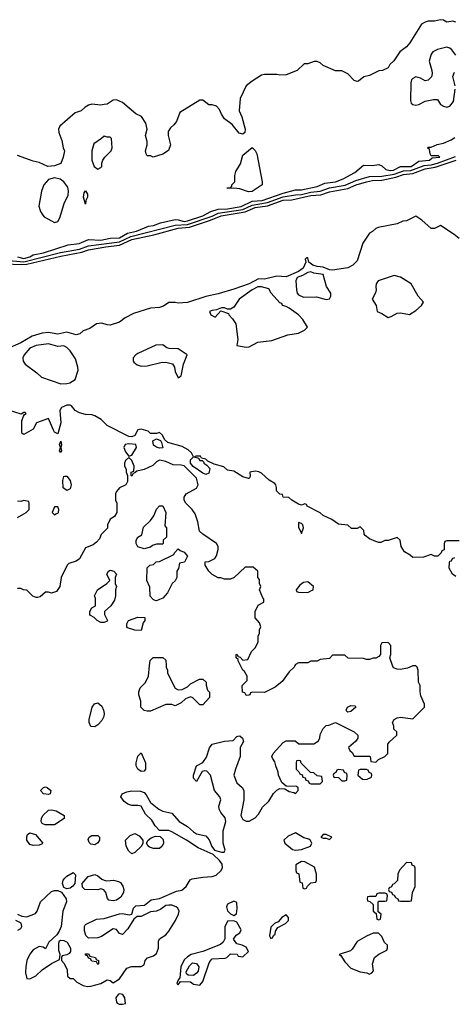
# Model space of a CAD drawing. Header units: inches. Extents: x 2701323 to 2964515, y 494916 to 722124.
# Tile 331 of 656: x 2783903 to 2786720, y 667807 to 674179. Entities that reach past the tile are written whole.
import ezdxf

# ---------------------------------------------------------------- set-up
doc = ezdxf.new("R2010")
doc.units = ezdxf.units.IN
doc.header["$MEASUREMENT"] = 0
doc.layers.add('C7686', color=7, linetype='Continuous')
doc.layers.add('C7687', color=7, linetype='Continuous')

msp = doc.modelspace()

# ---------------------------------------------------------------- linework, layer by layer
at = {"layer": 'C7686', "color": 2, "elevation": 10}
for points in [[(2783889, 668391), (2783918, 668378), (2783950, 668374), (2784006, 668394), (2784017.2, 668410), (2784038, 668470), (2784110, 668538), (2784130, 668543.8), (2784150, 668543), (2784173.7, 668533.7), (2784204, 668490), (2784207.7, 668470), (2784184, 668410), (2784171.3, 668310), (2784159.8, 668280.2), (2784143.6, 668256.4), (2784091.3, 668210), (2784070, 668166), (2784056.4, 668176.4), (2784030, 668182), (2783990, 668159), (2783968.3, 668131.7), (2783950.8, 668090), (2783942.8, 668050), (2783941, 668010), (2783950, 667974), (2783970, 667972), (2784008.9, 667991.1), (2784050, 668031.3), (2784110, 668072), (2784162, 668098), (2784166, 668130), (2784156.4, 668156.4), (2784156.4, 668203.6), (2784162, 668218), (2784170, 668222), (2784190, 668221), (2784211.3, 668210), (2784232, 668170), (2784232, 668150), (2784223.6, 668136.4), (2784210, 668128), (2784178, 668122), (2784174, 668110), (2784174, 668090), (2784191.6, 668071.6), (2784212, 668030), (2784214, 667990), (2784230, 667974), (2784250, 667974), (2784274, 667950), (2784314, 667930), (2784342.8, 667922.8), (2784364, 667924), (2784430, 667942), (2784470, 667964.7), (2784490, 667962), (2784510, 667946.8), (2784550, 667971.3), (2784598, 668042), (2784628.7, 668051.3), (2784690, 668051.3), (2784710, 668062), (2784717.2, 668090), (2784732, 668108), (2784770, 668122), (2784790, 668136), (2784802, 668170), (2784803.2, 668216.8), (2784808.7, 668230), (2784850, 668256), (2784870, 668281), (2784912.7, 668350), (2784932.7, 668390), (2784936, 668410), (2784929, 668430), (2784917.2, 668437.2), (2784890, 668449.4), (2784870, 668449.5), (2784850, 668446.6), (2784817.6, 668422.4), (2784790.5, 668409.5), (2784750, 668406.6), (2784690, 668376.2), (2784665.5, 668374.5), (2784642, 668358), (2784605.2, 668294.8), (2784570, 668258), (2784550, 668266), (2784531.7, 668291.7), (2784510, 668295.1), (2784434.6, 668245.4), (2784410, 668238.4), (2784350, 668235.3), (2784332.9, 668252.9), (2784323.7, 668283.7), (2784322.7, 668310), (2784330, 668324.7), (2784401.5, 668358.5), (2784450, 668362), (2784550, 668392.7), (2784570, 668394), (2784612.9, 668387.1), (2784629.2, 668390.8), (2784641.2, 668430), (2784656, 668444), (2784711.6, 668448.4), (2784756.3, 668483.7), (2784810, 668492.7), (2784920.5, 668539.5), (2784953.7, 668546.3), (2784982, 668570), (2785007.9, 668612.1), (2785021.2, 668618.8), (2785090, 668630.6), (2785150, 668633.4), (2785176.4, 668643.6), (2785207.1, 668670), (2785217.7, 668690), (2785214.5, 668714.5), (2785198.9, 668738.9), (2785156.2, 668776.2), (2785058.9, 668818.9), (2784985.2, 668870), (2784890, 668923.7), (2784870, 668931.8), (2784810, 668932.7), (2784782.3, 668962.3), (2784759.3, 668999.3), (2784717.6, 669037.6), (2784690, 669089.4), (2784670, 669094.7), (2784630, 669093.3), (2784603.5, 669103.5), (2784580.7, 669120.7), (2784559, 669150), (2784568, 669170), (2784596.9, 669183.1), (2784630, 669188.9), (2784687.2, 669187.2), (2784710, 669177.1), (2784722.6, 669162.6), (2784750, 669113), (2784804.9, 669070), (2784830, 669057.6), (2784890, 669044), (2784936.3, 668990), (2784990, 668958.4), (2785030, 668922.4), (2785050, 668910.4), (2785110, 668898), (2785131.7, 668871.7), (2785148.7, 668828.7), (2785165.8, 668805.8), (2785210, 668791), (2785228.4, 668791.6), (2785234.6, 668805.4), (2785222.7, 668850), (2785222.7, 668930), (2785238.4, 668990), (2785234.2, 669014.2), (2785207.8, 669047.8), (2785197, 669070), (2785194.5, 669090), (2785206, 669130), (2785201.2, 669150), (2785166, 669190), (2785139.3, 669290), (2785115.5, 669315.5), (2785101, 669319), (2785085.4, 669314.6), (2785050, 669248.7), (2785028.7, 669270), (2785028.7, 669290), (2785048.7, 669350), (2785090, 669371.3), (2785113.4, 669406.6), (2785132.8, 669467.2), (2785149.7, 669490.3), (2785230, 669510.7), (2785286, 669514), (2785310, 669541), (2785317.2, 669542.8), (2785330, 669544), (2785346.8, 669530), (2785352.8, 669507.2), (2785331.3, 669470), (2785331, 669410), (2785300.7, 669330), (2785290.6, 669290), (2785310, 669241), (2785344.7, 669210), (2785354.8, 669190), (2785356.3, 669130), (2785336.3, 669030), (2785350, 669004), (2785370, 668993.4), (2785390, 668993), (2785430, 669013), (2785450, 669037.3), (2785476.4, 669083.6), (2785517.1, 669122.9), (2785547.6, 669172.4), (2785570, 669192.4), (2785590, 669203.8), (2785622, 669202), (2785650, 669184), (2785678.8, 669178.8), (2785690, 669172), (2785708, 669190), (2785707.3, 669207.3), (2785696.4, 669216.4), (2785630, 669219), (2785602.5, 669242.5), (2785581.2, 669290), (2785579, 669310), (2785562, 669350), (2785556.4, 669376.4), (2785540.4, 669400.4), (2785538, 669410), (2785546, 669430), (2785610, 669502), (2785630, 669512), (2785688.4, 669511.6), (2785712.7, 669492.7), (2785810, 669492), (2785838, 669510), (2785848, 669530), (2785850, 669554), (2785870, 669592), (2785890, 669612), (2785907.3, 669612.7), (2785950, 669632), (2786071.6, 669571.6), (2786094, 669550), (2786094, 669530), (2786082, 669510), (2786034, 669470), (2786042, 669450), (2786056.9, 669436.9), (2786070, 669414), (2786170, 669414), (2786174, 669410), (2786178, 669378), (2786210, 669374), (2786228.4, 669391.6), (2786270, 669412), (2786288, 669430), (2786288, 669490), (2786296.4, 669503.6), (2786346, 669550), (2786346, 669570), (2786328.4, 669588.4), (2786327.3, 669607.3), (2786318, 669630), (2786328.7, 669651.3), (2786350, 669662), (2786370, 669664.7), (2786450, 669654), (2786526, 669730), (2786526, 669750), (2786503.1, 669803.1), (2786498, 669830), (2786498, 669870), (2786487.3, 669892.7), (2786486, 669970), (2786478, 669990), (2786470, 669998), (2786450, 669998), (2786416.9, 669983.1), (2786370, 669974), (2786350, 669975.3), (2786325.2, 669985.2), (2786319.9, 670000)], [(2784851.5, 670000), (2784852, 669990), (2784862, 669970), (2784862, 669950), (2784910, 669854), (2784930, 669842), (2784956.4, 669843.6), (2784990, 669862), (2785010, 669882), (2785068.9, 669911.1), (2785091, 669911), (2785111, 669891), (2785111.6, 669871.6), (2785121, 669841), (2785132.7, 669827.3), (2785132.7, 669792.7), (2785090, 669746), (2785070, 669746), (2785026, 669790), (2785010, 669798), (2784976.9, 669783.1), (2784950, 669758), (2784910, 669738), (2784890, 669748), (2784850, 669748), (2784750, 669705.2), (2784730, 669704), (2784709.2, 669709.2), (2784688, 669730), (2784688, 669770), (2784675.3, 669810), (2784675.3, 669830), (2784684.7, 669855.3), (2784718, 669890), (2784738, 669930), (2784745.2, 670000)], [(2785687, 670000), (2785682, 669990), (2785650, 669958), (2785603.6, 669896.4), (2785559.6, 669860.4), (2785490, 669826), (2785412.7, 669827.3), (2785398, 669822), (2785394, 669810), (2785387.3, 669807.3), (2785370, 669806), (2785362, 669822), (2785347.3, 669827.3), (2785346, 669870), (2785376.4, 669903.6), (2785378, 669930), (2785360.4, 669960.4), (2785349.1, 669969.1), (2785333.3, 670000)], [(2783892.5, 668287.5), (2783910, 668298), (2783917.2, 668310), (2783912.9, 668332.9), (2783878, 668350)]]:
    msp.add_lwpolyline(points, dxfattribs=at)
for points in [[(2784390, 669602), (2784365.2, 669605.2), (2784354, 669630), (2784354, 669650), (2784374, 669730), (2784389.2, 669750.8), (2784410, 669758), (2784435.9, 669735.9), (2784447.3, 669710), (2784450.6, 669689.4), (2784447.7, 669670), (2784435.5, 669644.5), (2784410, 669615.3)], [(2786030, 669698), (2786022, 669702), (2786018, 669710), (2786028, 669730), (2786050, 669742), (2786078, 669738), (2786082, 669730), (2786050, 669702)], [(2784690, 669314), (2784669, 669330), (2784659, 669350), (2784659, 669370), (2784670, 669414), (2784690, 669434), (2784718.8, 669370), (2784718.8, 669330), (2784710, 669315.3)], [(2785710, 669386), (2785698, 669382), (2785694, 669370), (2785694, 669330), (2785712.7, 669312.7), (2785718, 669298), (2785732.7, 669292.7), (2785738, 669278), (2785752.7, 669272.7), (2785758, 669258), (2785772.7, 669252.7), (2785778, 669238), (2785790, 669234), (2785850, 669234), (2785866, 669250), (2785862, 669282), (2785830, 669286), (2785810, 669306), (2785787.3, 669307.3), (2785727.3, 669367.3), (2785722, 669382)], [(2785970, 669326), (2785958, 669322), (2785952.7, 669307.3), (2785938, 669302), (2785934, 669290), (2785938, 669278), (2785970, 669274), (2785990, 669254), (2786010, 669254), (2786022, 669258), (2786026, 669290), (2786022, 669302), (2786007.3, 669307.3), (2786002, 669322)], [(2786150, 669326), (2786110, 669326), (2786098, 669322), (2786094, 669290), (2786123.6, 669263.6), (2786150, 669262), (2786182, 669278), (2786186, 669290), (2786182, 669302), (2786167.3, 669307.3), (2786162, 669322)], [(2784090, 669164), (2784058, 669170), (2784038, 669190), (2784058, 669210), (2784070, 669214.8), (2784082, 669210), (2784104.7, 669190), (2784102, 669170)], [(2784130, 668968), (2784068.9, 668968.9), (2784050, 668978), (2784042, 668990), (2784044, 669010), (2784054, 669030), (2784090, 669062.8), (2784110, 669066.8), (2784139.8, 669059.8), (2784192, 669030), (2784192, 669010)], [(2783990, 668835.3), (2783970, 668842), (2783949, 668870), (2783949.1, 668890.9), (2783954.6, 668905.4), (2783970, 668916), (2784005.4, 668905.4), (2784054, 668850), (2784050, 668846), (2784030, 668838)], [(2784390, 668838.4), (2784363.9, 668843.9), (2784354.2, 668854.2), (2784346.8, 668873.2), (2784354, 668890), (2784370, 668899.1), (2784410, 668899.1), (2784420.7, 668890), (2784421.6, 668870), (2784410, 668852.7)], [(2784630, 668782), (2784610, 668798), (2784594, 668830), (2784588.7, 668870), (2784620.2, 668899.8), (2784650, 668912), (2784676.9, 668896.9), (2784702, 668870), (2784702, 668850), (2784692, 668830), (2784650, 668788.7)], [(2785690, 668918), (2785643.6, 668896.4), (2785614, 668870), (2785622, 668850), (2785672, 668810), (2785690, 668805.5), (2785730, 668808.2), (2785788, 668830), (2785795.3, 668850), (2785788.4, 668868.4), (2785776.4, 668876.4), (2785744.7, 668884.7)], [(2785890, 668906), (2785870, 668906), (2785854, 668890), (2785870, 668882), (2785890, 668882), (2785910, 668874), (2785926, 668890)], [(2784770, 668815.1), (2784743.7, 668823.7), (2784735.3, 668830), (2784726, 668850), (2784735.3, 668870), (2784755.5, 668884.5), (2784784.1, 668895.9), (2784813.4, 668893.4), (2784833.4, 668873.4), (2784834.8, 668850), (2784826.8, 668830), (2784810, 668816)], [(2785730, 668732.3), (2785692, 668710), (2785692.7, 668672.7), (2785698, 668658), (2785711.6, 668651.6), (2785718, 668598), (2785732.7, 668592.7), (2785738, 668558), (2785750, 668554), (2785762, 668558), (2785767.3, 668572.7), (2785790, 668594), (2785822, 668598), (2785826, 668610), (2785826, 668650), (2785814.6, 668694.6), (2785750, 668728.7)], [(2786410, 668726), (2786363.6, 668676.4), (2786354, 668650), (2786351.6, 668608.4), (2786330, 668586), (2786318, 668582), (2786312.7, 668567.3), (2786298, 668562), (2786294, 668550), (2786298, 668538), (2786312.7, 668532.7), (2786318, 668518), (2786330, 668514), (2786338, 668498), (2786354, 668490), (2786358, 668478), (2786370, 668474), (2786430, 668474), (2786442, 668478), (2786448.4, 668531.6), (2786466, 668570), (2786466, 668690), (2786462, 668702), (2786447.3, 668707.3), (2786442, 668722)], [(2784210, 668555.1), (2784190, 668564), (2784180.7, 668590), (2784185.1, 668610), (2784196.1, 668623.9), (2784210, 668637.3), (2784250, 668661), (2784266, 668646), (2784260.7, 668590), (2784248.4, 668571.6), (2784230, 668558)], [(2784467.1, 668607.1), (2784510.5, 668610.5), (2784543.1, 668603.1), (2784555.8, 668595.8), (2784572.3, 668572.3), (2784578.4, 668550), (2784577.1, 668530), (2784558.6, 668501.5), (2784530, 668482), (2784510, 668476.2), (2784482, 668482), (2784472, 668492), (2784461.2, 668530), (2784449.1, 668549.1), (2784430, 668554), (2784410, 668549), (2784326, 668550), (2784310, 668566), (2784309, 668590), (2784346.3, 668633.7), (2784390, 668646.8), (2784410, 668638.8), (2784436.3, 668616.3), (2784450, 668610.7)], [(2786270, 668526), (2786230, 668526), (2786218, 668522), (2786210, 668506), (2786170, 668506), (2786158, 668502), (2786154, 668490), (2786158, 668478), (2786172.7, 668472.7), (2786192.7, 668452.7), (2786194, 668410), (2786214, 668394), (2786218, 668358), (2786230, 668354), (2786242, 668358), (2786246, 668390), (2786226, 668406), (2786226, 668470), (2786230, 668474), (2786270, 668474), (2786282, 668478), (2786286, 668510), (2786282, 668522)], [(2785290, 668475.3), (2785250, 668455.3), (2785242.8, 668437.2), (2785250, 668412), (2785270, 668392), (2785290, 668382), (2785308, 668392), (2785312.7, 668427.3), (2785310, 668466)], [(2785290, 668348), (2785250, 668346), (2785231.6, 668308.4), (2785232, 668230), (2785222, 668210), (2785205.4, 668194.6), (2785090.8, 668149.2), (2785014, 668130), (2784990, 668115.3), (2784970, 668095.3), (2784947.3, 668050), (2784942, 667978), (2784930, 667966), (2784922, 667942), (2784930, 667934), (2784946, 667954), (2785010, 667952), (2785030, 667938), (2785070, 667932), (2785090, 667954), (2785128, 668070), (2785134.6, 668085.4), (2785150, 668102), (2785234.6, 668105.4), (2785246, 668110), (2785270, 668134), (2785311.6, 668131.6), (2785318, 668118), (2785350, 668114), (2785386, 668150), (2785370, 668178), (2785346, 668190), (2785310, 668198), (2785288.4, 668228.4), (2785305.6, 668254.4), (2785329.1, 668270.9), (2785339, 668290), (2785310, 668338)], [(2785630, 668386), (2785602, 668370), (2785578, 668342), (2785554, 668330), (2785530, 668306), (2785522, 668250), (2785530, 668234), (2785542, 668238), (2785547.3, 668252.7), (2785558, 668262), (2785560.4, 668279.6), (2785576.4, 668303.6), (2785626, 668330), (2785646, 668350), (2785646, 668370)], [(2786227.3, 668267.3), (2786192.7, 668267.3), (2786150, 668248), (2786090, 668212.7), (2786056.7, 668163.3), (2786045.8, 668154.2), (2785974, 668130), (2785983.6, 668123.6), (2786010, 668082), (2786050, 668042), (2786110, 668018), (2786151.6, 668011.6), (2786170, 668002), (2786186, 668010), (2786196.4, 668023.6), (2786189, 668070), (2786202, 668110), (2786230, 668132), (2786282, 668158), (2786286, 668170), (2786286, 668190), (2786267.3, 668207.3), (2786250, 668246)], [(2784410, 668066), (2784402, 668082), (2784370, 668086), (2784362, 668102), (2784350, 668106), (2784342, 668122), (2784330, 668126), (2784330, 668134), (2784350, 668134), (2784358, 668118), (2784394, 668110), (2784398, 668098), (2784414, 668090), (2784414, 668070)], [(2785030, 667994), (2784995.3, 667995.3), (2784984, 668004), (2784983.1, 668016.9), (2785002.7, 668057.3), (2785024, 668076), (2785050, 668072), (2785064.7, 668050), (2785058.8, 668021.2), (2785050, 668008)], [(2784550, 667874.5), (2784541, 667870), (2784527.3, 667850), (2784530, 667822), (2784534.4, 667814.4), (2784547.5, 667807.5), (2784570, 667807.3), (2784588.4, 667811.6), (2784585.2, 667850), (2784571.4, 667871.4)]]:
    msp.add_lwpolyline(points, close=True, dxfattribs=at)
at = {"layer": 'C7687', "color": 2}
for points, elevation in [([(2786730, 674162), (2786710, 674168.7), (2786670, 674164), (2786650, 674175.3), (2786630, 674179), (2786590, 674168.7), (2786550, 674168.7), (2786530, 674164), (2786506, 674150), (2786431, 674030), (2786410, 674004), (2786366, 673970), (2786326.8, 673913.2), (2786302, 673890), (2786290, 673868), (2786254, 673850), (2786231.3, 673848.7), (2786170, 673818), (2786134, 673810), (2786099.6, 673780.4), (2786090, 673778), (2786070, 673786), (2786030, 673828), (2785990, 673848), (2785948.9, 673848.9), (2785870, 673882), (2785850, 673899), (2785830, 673908.7), (2785811.6, 673908.4), (2785770, 673894), (2785746.8, 673893.2), (2785702, 673850), (2785630, 673821.2), (2785590, 673819), (2785570, 673824), (2785490, 673824), (2785470, 673819), (2785410, 673781.2), (2785371, 673750), (2785331, 673670), (2785326, 673590), (2785342.8, 673550), (2785364.7, 673470), (2785362, 673450), (2785350, 673438), (2785325.6, 673445.6), (2785280.2, 673500.2), (2785230, 673538), (2785210, 673568), (2785198, 673598), (2785179, 673619), (2785150, 673628.7), (2785130, 673629), (2785090, 673658), (2785070, 673658), (2784942, 673578), (2784919.1, 673520.9), (2784902, 673498), (2784879.8, 673480.2), (2784864.5, 673455.5), (2784864.7, 673430), (2784881, 673370), (2784867.1, 673332.9), (2784830, 673308.7), (2784769.1, 673289.1), (2784750, 673298), (2784730, 673298), (2784722, 673310), (2784718, 673330), (2784728.7, 673370), (2784729, 673390), (2784719, 673430), (2784729.3, 673470.7), (2784721.2, 673510), (2784692.7, 673552.7), (2784655.3, 673570), (2784570, 673644), (2784530, 673661.2), (2784510, 673657.2), (2784470, 673633.2), (2784450.7, 673629.3), (2784430, 673626), (2784370, 673633.2), (2784350, 673625.2), (2784327.5, 673612.5), (2784302, 673590), (2784264, 673576), (2784164, 673490), (2784156, 673470), (2784158, 673450), (2784177.3, 673397.3), (2784186, 673350), (2784194.8, 673330), (2784186, 673290), (2784170.7, 673249.3), (2784130, 673233.2), (2784086, 673230), (2784030, 673255.3), (2783990, 673264), (2783890, 673301.2)], 10), ([(2786729.2, 673950), (2786703.2, 673983.2), (2786690, 673995.3), (2786670, 674001.2), (2786610, 673986.6), (2786581, 673970), (2786570, 673955.3), (2786557.3, 673910), (2786574.8, 673850), (2786576, 673830), (2786570.6, 673809.4), (2786550, 673788.7), (2786530, 673784), (2786501.2, 673801.2), (2786470, 673809.3), (2786450, 673799.3), (2786442, 673790), (2786437.1, 673770), (2786435.3, 673655.3), (2786439.6, 673639.6), (2786450.9, 673630.9), (2786470, 673626.8), (2786490, 673631), (2786531.1, 673651.1), (2786583.6, 673663.6), (2786603.6, 673663.6), (2786610, 673662), (2786630.6, 673630.6), (2786650, 673618.8), (2786670, 673614), (2786690, 673618.8), (2786713.2, 673650), (2786724, 673730)], 14), ([(2786724, 673750), (2786709.1, 673810.9), (2786720.2, 673839.8)], 14), ([(2783890, 672645.4), (2783930, 672633.6), (2783970, 672645.2), (2783990, 672656.5), (2784057.2, 672670), (2784218.4, 672721.6), (2784288, 672730), (2784350, 672755.5), (2784430, 672753.1), (2784490, 672764.9), (2784550, 672767.9), (2784602.5, 672797.5), (2784661.2, 672810), (2784738, 672842), (2784770, 672846.4), (2784815.8, 672864.2), (2784910, 672885.3), (2784930, 672884.6), (2784970, 672872.6), (2784990, 672876.3), (2785089.6, 672910), (2785142.8, 672937.2), (2785190, 672953.4), (2785250, 672955.9), (2785339.3, 672970), (2785410, 673005.4), (2785475.1, 673010), (2785610, 673057.2), (2785690, 673077), (2785730, 673077), (2785830, 673098.7), (2785879.7, 673120.3), (2785948.7, 673130), (2785999, 673150), (2786075.3, 673190), (2786130, 673238), (2786190, 673236), (2786230, 673242), (2786250, 673234), (2786276, 673210), (2786304.1, 673204.1), (2786325.1, 673205.1), (2786370, 673229.1), (2786440.9, 673230), (2786490, 673264.4), (2786558, 673270), (2786575.3, 673284.7), (2786626, 673290), (2786618, 673298), (2786570, 673298), (2786562, 673310), (2786558, 673338), (2786546, 673350), (2786550, 673354), (2786570, 673354), (2786608.9, 673371.1), (2786650, 673381), (2786699.5, 673400.5), (2786723.7, 673416.3)], 10), ([(2783810, 672623.8), (2783930, 672612.5), (2784168.3, 672671.7), (2784290, 672695), (2784350, 672715.9), (2784550, 672741.9), (2784624.5, 672775.5), (2784910, 672849), (2784990, 672854.4), (2785150, 672908.5), (2785190, 672926.3), (2785350, 672951.6), (2785410, 672979.1), (2785510, 672996.8), (2785610, 673031.8), (2785690, 673046.1), (2785730, 673047.5), (2785790, 673063.4), (2785850, 673069.5), (2785909.9, 673090.1), (2786011.9, 673108.1), (2786080.6, 673139.4), (2786170, 673165), (2786250, 673166), (2786330, 673178.8), (2786390, 673200.1), (2786436.9, 673203.1), (2786524.7, 673235.3), (2786570, 673240.1), (2786609.6, 673250), (2786726.8, 673293.1)], 6), ([(2783810, 672600.1), (2783914.1, 672594), (2783950, 672596.1), (2784170, 672649.4), (2784305.3, 672674.7), (2784350, 672689), (2784461.2, 672710), (2784550, 672719.8), (2784630, 672755.5), (2784772.2, 672787.8), (2784929.4, 672830), (2785003.4, 672836.6), (2785138.8, 672881.2), (2785209.5, 672910.5), (2785365.1, 672934.9), (2785430, 672963.5), (2785510, 672975.5), (2785610, 673010.1), (2785666.5, 673013.5), (2785790, 673040.4), (2785854.2, 673045.8), (2785910, 673065.5), (2786030, 673086), (2786082.9, 673110), (2786150.2, 673130.2), (2786190, 673138.6), (2786250, 673141.5), (2786340.6, 673159.4), (2786390, 673176.8), (2786450, 673184.1), (2786530, 673214.4), (2786596.2, 673223.8), (2786732, 673270)], 2), ([(2786750, 672762), (2786718, 672790), (2786630, 672848), (2786591.6, 672828.4), (2786570, 672828), (2786510, 672882), (2786470, 672908), (2786410, 672878), (2786385.4, 672874.6), (2786350, 672858), (2786225.4, 672834.6), (2786210, 672828), (2786190, 672808), (2786170, 672798), (2786127.1, 672732.9), (2786090, 672618), (2786061, 672590), (2786030, 672572.3), (2785930, 672558.9), (2785910, 672561), (2785870, 672576.5), (2785830, 672581.4), (2785802, 672590), (2785777.2, 672610), (2785770, 672638), (2785762, 672638), (2785754, 672630), (2785758, 672610), (2785740.9, 672570), (2785710.4, 672550), (2785630, 672515.6), (2785570, 672518.9), (2785490, 672500.5), (2785450, 672501.3), (2785390, 672469.8), (2785290, 672434.8), (2785190, 672405.1), (2785110, 672387.6), (2784990, 672349.7), (2784930, 672343.7), (2784910, 672349.2), (2784870, 672349), (2784834.2, 672325.8), (2784810, 672317), (2784750, 672311.2), (2784641.4, 672278.6), (2784586, 672250), (2784550, 672222), (2784490, 672202), (2784470, 672204), (2784436, 672216), (2784402, 672210), (2784358.5, 672181.5), (2784315.3, 672164.7), (2784293.2, 672146.8), (2784270, 672139), (2784210, 672156), (2784150, 672144.2), (2784090, 672154.3), (2784050, 672151.1), (2783984, 672130), (2783910, 672087.3), (2783732, 672010)], 2), ([(2786750, 670806), (2786670, 670806), (2786658, 670802), (2786654, 670790), (2786652.7, 670747.3), (2786638, 670742), (2786634, 670730), (2786611.6, 670708.4), (2786590, 670708), (2786570, 670718), (2786519.8, 670700.2), (2786450, 670698), (2786433.6, 670713.6), (2786396.4, 670736.4), (2786375.3, 670770), (2786368, 670810), (2786350, 670828), (2786291.1, 670808.9), (2786270, 670808), (2786243.6, 670796.4), (2786230, 670795.3), (2786210, 670802), (2786170, 670819), (2786142, 670842), (2786135.3, 670850), (2786132.9, 670872.9), (2786110, 670898), (2786090, 670886), (2786052.7, 670887.3), (2786030, 670908), (2785970, 670914), (2785925.2, 670945.2), (2785868.7, 670970), (2785850, 670988.7), (2785766, 671030), (2785762, 671042), (2785750, 671046), (2785730, 671038), (2785710, 671044), (2785666, 671070), (2785648, 671088), (2785610, 671089.2), (2785607.3, 671107.3), (2785590, 671108.7), (2785568, 671130), (2785568, 671152), (2785564, 671170), (2785557.5, 671177.5), (2785519, 671199), (2785470, 671244), (2785452.5, 671252.5), (2785430, 671257.2), (2785394, 671250), (2785396.9, 671223.1), (2785390.7, 671209.3), (2785386, 671210), (2785350, 671221.2), (2785290, 671258), (2785250, 671264), (2785225.6, 671285.6), (2785162.5, 671302.5), (2785122.7, 671322.7), (2785110, 671334), (2785082, 671342), (2785074, 671354), (2785044.7, 671355.3), (2785034, 671350), (2785062, 671342), (2785070, 671327.3), (2785086, 671326), (2785096, 671316), (2785096, 671310), (2785116.8, 671296.8), (2785134.6, 671274.6), (2785130, 671244.5), (2785110, 671236.9), (2785090, 671245.1), (2785027.9, 671287.9), (2785009.7, 671310), (2785009.4, 671330.6), (2785028.7, 671350), (2785016.5, 671376.5), (2784995.3, 671395.3), (2784956.4, 671416.4), (2784862.7, 671442.7), (2784842, 671462), (2784828.7, 671490), (2784810, 671508.7), (2784790, 671502), (2784750, 671502), (2784737, 671517), (2784690, 671529.6), (2784670, 671524), (2784650, 671488.5), (2784630, 671480.3), (2784610, 671481.8), (2784470, 671553.2), (2784431.6, 671591.6), (2784390, 671616), (2784370, 671622), (2784330, 671623.6), (2784290, 671635.6), (2784263.7, 671650), (2784239.7, 671679.7), (2784230, 671684.5), (2784210, 671684.7), (2784173.4, 671670), (2784163.8, 671650), (2784170.3, 671570), (2784150, 671498), (2784130, 671509), (2784122, 671522), (2784090, 671598), (2784012, 671570), (2783990.4, 671529.7), (2783930, 671494), (2783920.2, 671500.2), (2783917.2, 671510), (2783916.6, 671583.4), (2783927.3, 671612.7), (2783935.3, 671624.7), (2783946, 671630), (2783938, 671638), (2783930, 671638), (2783912.7, 671627.3), (2783830, 671653.2)], 6), ([(2785333.3, 670000), (2785318, 670030), (2785318, 670038), (2785306, 670050), (2785306, 670070), (2785310, 670074), (2785318, 670058), (2785332.7, 670052.7), (2785350, 670034), (2785382, 670038), (2785406, 670090), (2785430, 670114), (2785448, 670150), (2785448, 670190), (2785458, 670210), (2785458, 670230), (2785466, 670250), (2785456.4, 670276.4), (2785428.9, 670308.9), (2785428.7, 670350), (2785448.9, 670391.1), (2785486, 670410), (2785486, 670430), (2785478, 670438), (2785458, 670490), (2785466, 670510), (2785458, 670530), (2785456.4, 670556.4), (2785446, 670570), (2785446, 670610), (2785416.4, 670636.4), (2785363.6, 670636.4), (2785294, 670570), (2785270, 670558), (2785230, 670558), (2785207.3, 670567.3), (2785190, 670568), (2785150, 670588), (2785128, 670610), (2785106, 670650), (2785106, 670670), (2785130, 670672), (2785168.4, 670691.6), (2785178, 670710), (2785188.7, 670750), (2785188.7, 670770), (2785178, 670790), (2785089.1, 670849.1), (2785068, 670870), (2785057, 670930), (2785041.2, 670981.2), (2785022, 671010), (2784979, 671050), (2784968.7, 671070), (2784969.2, 671090), (2784981.2, 671110), (2785050, 671146.8), (2785060.9, 671170), (2785050, 671212), (2784970, 671291), (2784950, 671296.4), (2784898.9, 671298.9), (2784850, 671319.3), (2784810, 671328), (2784790, 671318), (2784765.4, 671294.6), (2784710, 671268.7), (2784662, 671258), (2784650, 671246), (2784638, 671242), (2784630, 671226), (2784626, 671230), (2784626, 671250), (2784642, 671258), (2784646, 671290), (2784630, 671326), (2784610, 671346), (2784590, 671326), (2784582, 671310), (2784582, 671290), (2784594, 671270), (2784594, 671250), (2784602, 671230), (2784602, 671190), (2784592, 671170), (2784551.1, 671148.9), (2784530, 671126), (2784524.7, 671110), (2784524.7, 671070), (2784532, 671050), (2784532, 670990), (2784516.9, 670963.1), (2784490, 670946), (2784472, 670910), (2784471.6, 670888.4), (2784431.6, 670848.4), (2784419.8, 670820.2), (2784401.4, 670798.6), (2784379.3, 670780.7), (2784330, 670761.2), (2784290.5, 670689.5), (2784270, 670674), (2784221, 670659), (2784212, 670650), (2784172, 670570), (2784164.7, 670510), (2784142, 670478), (2784110, 670468.7), (2784090, 670475.3), (2784070, 670475.3), (2784035.3, 670444.7), (2784019.8, 670440.2), (2784010, 670439), (2783989.1, 670449.1), (2783950, 670488), (2783928.9, 670488.9), (2783910, 670498), (2783890, 670498)], 10), ([(2783890, 670958), (2783946, 670990), (2783966, 671010), (2783966, 671050), (2783962, 671062), (2783930, 671068), (2783910, 671062), (2783890, 671064)], 10), ([(2786730, 670575.3), (2786708, 670590), (2786686, 670630), (2786687.3, 670667.3), (2786690, 670674), (2786702, 670678), (2786707.3, 670692.7), (2786722, 670698)], 6), ([(2786319.9, 670000), (2786302, 670050), (2786308, 670070), (2786308, 670130), (2786290, 670148), (2786250, 670146), (2786242, 670130), (2786242, 670070), (2786230, 670058), (2786210, 670048), (2786192.7, 670047.3), (2786170, 670038), (2786150, 670038), (2786130, 670046), (2786032.7, 670047.3), (2786010, 670066), (2785930, 670066), (2785910, 670046), (2785850, 670038), (2785830, 670028), (2785790, 670028), (2785770, 670018), (2785710, 670018), (2785690, 670006), (2785687, 670000)], 10), ([(2784745.2, 670000), (2784748.4, 670031.6), (2784768.4, 670051.6), (2784830, 670052), (2784850, 670034), (2784851.5, 670000)], 10)]:
    msp.add_lwpolyline(points, dxfattribs=dict(at, elevation=elevation))
for points, elevation in [([(2784450, 673426), (2784434, 673410), (2784384, 673376), (2784370.8, 673330), (2784371.3, 673270), (2784386, 673230), (2784410, 673212), (2784430, 673222), (2784435.3, 673230), (2784435.3, 673250), (2784442, 673270), (2784455.3, 673290), (2784495.3, 673330), (2784502, 673350), (2784498, 673410), (2784490, 673418), (2784470, 673418)], 14), ([(2785385.8, 673065.8), (2785330, 673084), (2785292, 673088), (2785250, 673086), (2785248, 673090), (2785268, 673092), (2785278, 673102), (2785278, 673110), (2785298, 673130), (2785297.2, 673170), (2785303.2, 673196.8), (2785333.2, 673246.8), (2785350, 673302), (2785410, 673352), (2785430, 673332), (2785441, 673310), (2785474, 673130), (2785474, 673110), (2785410, 673067.3)], 10), ([(2784130, 673156.3), (2784090, 673144.5), (2784059.1, 673110), (2784044, 673070), (2784028, 672972), (2784038, 672938), (2784053, 672913), (2784063, 672903), (2784130, 672866), (2784150, 672872), (2784162.7, 672897.3), (2784191.4, 672988.6), (2784216.6, 673043.4), (2784220.7, 673070), (2784215.4, 673095.4), (2784189.4, 673130), (2784166.7, 673146.7)], 14), ([(2784330, 672986), (2784318, 673030), (2784320.4, 673059.6), (2784330, 673072), (2784342, 673050), (2784342, 673030), (2784332, 673010)], 10), ([(2785790, 672546.9), (2785770, 672542.3), (2785736.8, 672523.2), (2785702, 672510), (2785692.2, 672490), (2785696.3, 672430), (2785700.7, 672410), (2785710, 672398.8), (2785743, 672383), (2785826.4, 672386.4), (2785890, 672367.7), (2785910, 672372), (2785919, 672390), (2785919, 672410), (2785892, 672452), (2785869.4, 672529.4), (2785810, 672539.1)], 6), ([(2786330, 672524), (2786226, 672490), (2786214, 672470), (2786210.7, 672450), (2786213.4, 672430), (2786208.2, 672411.8), (2786187.3, 672370), (2786213, 672330), (2786218.8, 672290), (2786250, 672277), (2786290, 672252), (2786310, 672258.9), (2786350, 672280.2), (2786370, 672282), (2786430, 672270.4), (2786470, 672296.4), (2786507, 672330), (2786519.3, 672350), (2786484.5, 672390), (2786439, 672470), (2786370, 672512.7)], 6), ([(2785446.8, 672450), (2785410.7, 672430), (2785324.7, 672370), (2785290, 672318), (2785270, 672306), (2785250, 672306), (2785230, 672315.3), (2785210, 672315.3), (2785179.6, 672300.4), (2785150, 672298), (2785134, 672290), (2785142, 672270), (2785170, 672254), (2785206, 672294), (2785256.9, 672276.9), (2785258, 672270), (2785283, 672243), (2785304, 672210), (2785316.3, 672110), (2785311.3, 672071.3), (2785370, 672060.5), (2785390, 672062), (2785447.4, 672092.6), (2785536.2, 672103.8), (2785641, 672139), (2785710, 672150.6), (2785748.7, 672170), (2785769, 672190), (2785738.9, 672238.9), (2785709.2, 672270), (2785650, 672312.7), (2785630, 672324), (2785606, 672330), (2785602, 672342), (2785590, 672346), (2785532.7, 672410), (2785517.2, 672437.2), (2785470, 672449.6)], 6), ([(2784090, 672082), (2784010, 672071.6), (2783970, 672053.3), (2783933.4, 672010), (2783924.9, 671990), (2783925.5, 671970), (2783939.1, 671950), (2784014.7, 671894.7), (2784045.7, 671865.7), (2784170, 671822), (2784210, 671824.9), (2784228, 671830), (2784262, 671850), (2784282.7, 671910), (2784281.2, 671930), (2784264.1, 671984.1), (2784230, 672036), (2784210, 672058), (2784190, 672069.5), (2784150, 672065.1)], 6), ([(2784830, 672074), (2784786.2, 672073.8), (2784670, 672018), (2784656, 672010), (2784638.8, 671990), (2784638.8, 671970), (2784643, 671963), (2784664.9, 671944.9), (2784690, 671937.3), (2784730, 671939.1), (2784818.4, 671961.6), (2784850, 671963.1), (2784892.8, 671952.8), (2784906.8, 671930), (2784910, 671902), (2784930, 671862), (2784950, 671874), (2784965.2, 671950), (2784988.7, 672010), (2784930, 672049.3), (2784872, 672052), (2784856.5, 672056.5)], 6), ([(2784170, 671378), (2784162, 671390), (2784168.7, 671410), (2784162, 671430), (2784170, 671451.3), (2784174, 671430), (2784170.7, 671410), (2784174, 671390)], 6), ([(2784810, 671405.6), (2784790, 671412.7), (2784770, 671426.6), (2784766.3, 671453.7), (2784790, 671466), (2784814.8, 671454.8), (2784822.8, 671442.8), (2784830, 671409.2)], 6), ([(2784610, 671434.7), (2784586, 671430), (2784578.8, 671410), (2784590, 671382), (2784610, 671354), (2784630, 671362), (2784661.2, 671410), (2784655.3, 671430)], 10), ([(2784210, 671132.3), (2784186, 671150), (2784183.6, 671196.4), (2784190, 671222), (2784195.3, 671224.7), (2784210, 671226), (2784230, 671196), (2784237.6, 671170), (2784230, 671144)], 6), ([(2784150, 671026), (2784130, 671026), (2784114, 670990), (2784130, 670974), (2784138, 670982), (2784150, 670984.7), (2784155.3, 670990), (2784158, 671010)], 10), ([(2784710, 670755.3), (2784670, 670768), (2784658, 670790), (2784658, 670810), (2784668.9, 670831.1), (2784695.3, 670844.7), (2784704.7, 670895.3), (2784750, 670938), (2784772.5, 670967.5), (2784789.1, 671010.9), (2784810, 671032), (2784830, 671032), (2784850.8, 670990), (2784844.7, 670904.7), (2784854, 670890), (2784854, 670830), (2784834, 670810), (2784834, 670790), (2784830, 670786), (2784790, 670786), (2784763.6, 670776.4), (2784750, 670766)], 10), ([(2785710, 670926), (2785710, 670894), (2785730, 670854), (2785742, 670890), (2785737.2, 670910), (2785730, 670919)], 10), ([(2784790, 670418), (2784780.4, 670420.4), (2784767.3, 670427.3), (2784748.4, 670448.4), (2784747.3, 670507.3), (2784728, 670550), (2784728.4, 670631.6), (2784746, 670650), (2784770, 670654), (2784788.4, 670671.6), (2784810, 670672), (2784902, 670718), (2784906, 670730), (2784930, 670754), (2784943.6, 670743.6), (2784970, 670734), (2784991.6, 670708.4), (2784971.3, 670668.7), (2784938, 670662), (2784931.6, 670628.4), (2784922, 670610), (2784922, 670570), (2784911.3, 670548.7), (2784892, 670530), (2784862, 670470), (2784830, 670435.3), (2784810, 670428)], 10), ([(2784430, 670278), (2784406, 670290), (2784386, 670310), (2784363.1, 670323.1), (2784358, 670330), (2784358, 670350), (2784370, 670372), (2784394, 670386), (2784394, 670434), (2784388.7, 670450), (2784408, 670490), (2784468, 670530), (2784488, 670550), (2784469, 670590), (2784478, 670610), (2784490, 670616), (2784514, 670610), (2784531.6, 670591.6), (2784522, 670570), (2784522, 670530), (2784531.3, 670510), (2784524.7, 670490), (2784524.7, 670450), (2784518, 670422), (2784494.4, 670385.6), (2784452, 670350), (2784452, 670330), (2784472, 670290), (2784470, 670286), (2784450, 670278)], 10), ([(2785770, 670542), (2785742, 670538), (2785719.6, 670520.4), (2785694, 670490), (2785698, 670478), (2785710, 670474), (2785770, 670472), (2785790, 670482), (2785806, 670490), (2785808, 670510)], 10), ([(2784690, 670226), (2784648.9, 670228.9), (2784603.1, 670243.1), (2784598, 670250), (2784598, 670270), (2784608, 670290), (2784670, 670312), (2784714, 670310), (2784714, 670290), (2784703.6, 670276.4)], 10)]:
    msp.add_lwpolyline(points, close=True, dxfattribs=dict(at, elevation=elevation))

doc.saveas('drawing.dxf')
